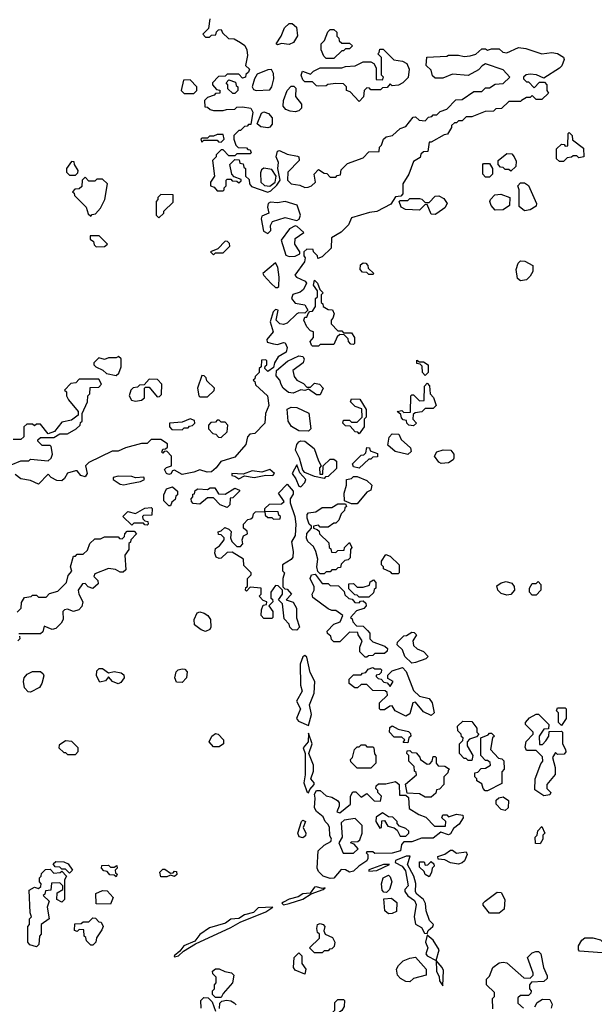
# Model space of a CAD drawing. Extents: x 2769579 to 2883812, y 684207 to 828660.
# Tile 490 of 505: x 2842799 to 2845754, y 809265 to 814330. Entities that reach past the tile are written whole.
import ezdxf

# ---------------------------------------------------------------- set-up
doc = ezdxf.new("R2010")
doc.units = 0

msp = doc.modelspace()

# ---------------------------------------------------------------- linework, layer by layer
at = {"layer": '0CON02XD'}
for points in [[(2843777.5, 814335), (2843770, 814285), (2843740, 814255), (2843755, 814240), (2843775, 814240), (2843785, 814250), (2843808.3, 814251.7), (2843811.7, 814268.3), (2843821.7, 814278.3), (2843835, 814280), (2843841.7, 814261.7), (2843872.5, 814232.5), (2843901.7, 814231.7), (2843935, 814212.5), (2843956.4, 814196.4), (2843967.5, 814175), (2843970, 814145), (2843960, 814095), (2843980, 814075), (2843975, 814060), (2843961.7, 814048.3), (2843960, 814035), (2843945, 814030), (2843925, 814050), (2843865, 814050), (2843855, 814040), (2843821.7, 814038.3), (2843790, 814005), (2843790, 813995), (2843811.7, 813971.7), (2843828.3, 813968.3), (2843828.3, 813951.7), (2843805, 813950), (2843798.3, 813941.7), (2843765, 813930), (2843750, 813915), (2843751.7, 813881.7), (2843765, 813880), (2843778.3, 813868.3), (2843795, 813862.5), (2843845, 813862.5), (2843861.7, 813868.3), (2843905, 813870), (2843915, 813880), (2843945, 813882.5), (2843987.5, 813875), (2843997.5, 813855), (2843988.3, 813791.7), (2843975, 813790), (2843968.3, 813781.7), (2843955, 813780), (2843935, 813760), (2843925, 813760), (2843900, 813735), (2843900, 813715), (2843910, 813685), (2843921.7, 813671.7), (2843965, 813670), (2843971.7, 813661.7), (2843985, 813660), (2843990, 813645), (2843985, 813640), (2843915, 813640), (2843905, 813630), (2843875, 813630), (2843845, 813660), (2843835, 813660), (2843810, 813635), (2843810, 813625), (2843790, 813605), (2843800, 813525), (2843780, 813495), (2843780, 813475), (2843798.3, 813468.3), (2843815, 813450), (2843845, 813450), (2843850, 813455), (2843850, 813465), (2843860, 813475), (2843860, 813505), (2843865, 813510), (2843885, 813510), (2843891.7, 813501.7), (2843915, 813500), (2843925, 813490), (2843938.3, 813501.7), (2843938.3, 813508.3), (2843901.7, 813521.7), (2843890, 813535), (2843880, 813585), (2843905, 813610), (2843928.3, 813608.3), (2843931.7, 813591.7), (2843948.3, 813588.3), (2843951.7, 813571.7), (2843960, 813565), (2843960, 813525), (2843978.3, 813508.3), (2843980, 813485), (2843991.7, 813471.7), (2844075, 813443.3), (2844090.3, 813449.7), (2844121.9, 813478.1), (2844137.8, 813505), (2844125.8, 813564.2), (2844130, 813595), (2844118.6, 813625), (2844125, 813653.8), (2844135, 813657.1), (2844175, 813638.6), (2844227.7, 813627.7), (2844233.8, 813623.8), (2844236.2, 813605), (2844178.6, 813545), (2844176.9, 813505), (2844195, 813485.7), (2844239.2, 813479.2), (2844265, 813467.5), (2844281.7, 813468.3), (2844300, 813475), (2844320, 813495), (2844312.5, 813535), (2844335, 813560), (2844365, 813540), (2844378.3, 813538.3), (2844395, 813520), (2844425, 813520), (2844431.7, 813528.3), (2844448.3, 813531.7), (2844451.7, 813558.3), (2844485, 813590), (2844565, 813620), (2844595, 813650), (2844648.3, 813651.7), (2844650, 813675), (2844660, 813685), (2844670, 813715), (2844683, 813727), (2844716.4, 813733.6), (2844755, 813770), (2844785, 813780), (2844821.7, 813828.3), (2844835, 813830), (2844853, 813813), (2844885, 813810), (2844901.7, 813828.3), (2844918.3, 813831.7), (2844925, 813840), (2844945, 813840), (2844961.7, 813858.3), (2844995, 813870), (2845041.7, 813918.3), (2845075, 813920), (2845135, 813960), (2845175, 813960), (2845195, 813980), (2845215, 813980), (2845245, 813997.5), (2845285, 814002.5), (2845320, 814035), (2845285, 814072.5), (2845195, 814102.5), (2845177, 814093), (2845158.3, 814071.7), (2845105, 814043.3), (2845025, 814050), (2844975, 814030), (2844935, 814030), (2844921.7, 814041.7), (2844915, 814070), (2844890, 814095), (2844893, 814137), (2844995, 814142.5), (2845005, 814147.5), (2845055, 814147.5), (2845085, 814140), (2845115, 814143.3), (2845145, 814152.5), (2845175, 814180), (2845195, 814180), (2845205, 814172.5), (2845225, 814180), (2845265, 814180), (2845283, 814163), (2845305, 814160), (2845365, 814187.5), (2845401.7, 814181.7), (2845484.1, 814154.1), (2845535, 814161.2), (2845565, 814156.7), (2845596.4, 814136.4), (2845600, 814125), (2845587, 814093), (2845575, 814080), (2845495, 814030), (2845456.4, 814046.4), (2845425, 814050), (2845403, 814047), (2845390, 814035), (2845390, 814025), (2845405, 814010), (2845415, 814010), (2845445, 813980), (2845471.7, 814008.3), (2845498.3, 814008.3), (2845510, 813995), (2845510, 813965), (2845518.3, 813951.7), (2845485, 813920), (2845455, 813920), (2845435, 813940), (2845425, 813930), (2845405, 813930), (2845380, 813915), (2845375, 813910), (2845315, 813910), (2845277, 813873), (2845248.3, 813871.7), (2845235, 813860), (2845193, 813857), (2845125, 813830), (2845095, 813830), (2845075, 813810), (2845055, 813810), (2845045, 813800), (2845035, 813800), (2845020, 813785), (2845020, 813775), (2844998.3, 813741.7), (2844981.7, 813738.3), (2844915, 813700), (2844905, 813700), (2844898.3, 813651.7), (2844875, 813650), (2844861.7, 813638.3), (2844858.3, 813621.7), (2844825, 813600), (2844800, 813535), (2844770, 813485), (2844770, 813435), (2844758.3, 813421.7), (2844731.7, 813418.3), (2844708.3, 813381.7), (2844635, 813342.5), (2844598.3, 813338.3), (2844505, 813310), (2844490, 813275), (2844453, 813237), (2844401.7, 813208.3), (2844400, 813155), (2844355, 813110), (2844331.7, 813101.7), (2844330, 813115), (2844310, 813135), (2844308.3, 813148.3), (2844275, 813150), (2844260, 813135), (2844260, 813115), (2844267.5, 813105), (2844263.3, 813085), (2844213.8, 813015), (2844222.5, 813005), (2844267.5, 812985), (2844273.3, 812975), (2844258, 812942), (2844241.2, 812928.8), (2844204.4, 812915.6), (2844196, 812895), (2844215, 812872), (2844265, 812862.5), (2844280, 812835), (2844265, 812820), (2844235, 812822.5), (2844225, 812816.7), (2844175, 812768.8), (2844155, 812762), (2844136, 812766), (2844117.5, 812785), (2844127.5, 812835), (2844115, 812840), (2844103, 812827), (2844087.5, 812775), (2844102.5, 812725), (2844070, 812685), (2844071.7, 812671.7), (2844105, 812663.3)], [(2844125, 814200), (2844117.5, 814205), (2844144, 814245), (2844161.5, 814288.5), (2844185, 814310), (2844200.7, 814310.7), (2844221.7, 814291.7), (2844227, 814247), (2844207.1, 814212.9), (2844185, 814202.5), (2844145, 814206.7), (2844125, 814200)], [(2844415, 814130), (2844375, 814130), (2844363, 814143), (2844350, 814175), (2844350, 814205), (2844367, 814223), (2844383, 814267), (2844395, 814280), (2844415, 814280), (2844430, 814265), (2844430, 814245), (2844440, 814235), (2844441.7, 814221.7), (2844455, 814210), (2844495, 814210), (2844510, 814195), (2844495, 814180), (2844475, 814180), (2844465, 814170), (2844455, 814170), (2844415, 814130)], [(2844545, 813910), (2844498.3, 813958.3), (2844480, 813965), (2844480, 813985), (2844465, 814000), (2844425, 814002.5), (2844383, 813997), (2844375, 813990), (2844335, 813987.5), (2844325, 813990), (2844305, 814010), (2844265, 814010), (2844255, 814020), (2844246.7, 814045), (2844252.5, 814065), (2844295, 814050), (2844310, 814065), (2844345, 814082.5), (2844455, 814082.5), (2844475, 814090), (2844525, 814092.5), (2844565, 814112.5), (2844605, 814112.5), (2844620, 814105), (2844631.7, 814081.7), (2844631.7, 814021.7), (2844665, 814020), (2844670, 814035), (2844660, 814045), (2844660, 814135), (2844640, 814155), (2844648.3, 814161.7), (2844651.7, 814178.3), (2844668.3, 814178.3), (2844723, 814123), (2844767, 814117), (2844790, 814105), (2844802.5, 814075), (2844797, 814033), (2844770, 814005), (2844747, 813993), (2844715, 813990), (2844705, 814000), (2844688.3, 813981.7), (2844665, 813980), (2844655, 813970), (2844605, 813970), (2844598.3, 813978.3), (2844585, 813980), (2844570, 813965), (2844567, 813933), (2844545, 813910)], [(2844015, 813966), (2844085, 813968.8), (2844095.6, 813984.4), (2844105.4, 814025), (2844103.4, 814053.4), (2844093.8, 814073.8), (2844075, 814072.5), (2844020.7, 814049.3), (2844005.8, 814025), (2843994.2, 813985), (2844000.8, 813970.8), (2844015, 813966)], [(2843695, 813950), (2843710, 813965), (2843710, 813985), (2843675, 814020), (2843641.7, 814018.3), (2843630, 813965), (2843645, 813950), (2843695, 813950)], [(2843905, 813950), (2843895, 813950), (2843870, 813975), (2843870, 813995), (2843860, 814005), (2843875, 814020), (2843908.3, 814008.3), (2843911.7, 813991.7), (2843920, 813985), (2843920, 813965), (2843905, 813950)], [(2844215, 813855.8), (2844189.3, 813859.3), (2844168.3, 813868.3), (2844154, 813885), (2844155.8, 813914.2), (2844174.6, 813965.4), (2844195, 813988.6), (2844208.1, 813988.1), (2844218.6, 813978.6), (2844218, 813935), (2844248.8, 813895), (2844248.8, 813875), (2844235, 813861.2), (2844215, 813855.8)], [(2844075, 813773.3), (2844038.3, 813778.3), (2844020, 813795), (2844041.7, 813848.3), (2844053.6, 813856.4), (2844077.9, 813847.9), (2844098.1, 813825), (2844096.8, 813793.2), (2844085, 813776.7), (2844075, 813773.3)], [(2845595, 813600), (2845575, 813600), (2845560, 813615), (2845560, 813665), (2845585, 813690), (2845598.3, 813688.3), (2845605, 813680), (2845618.3, 813681.7), (2845620, 813745), (2845625, 813750), (2845640, 813735), (2845641.7, 813711.7), (2845698.3, 813668.3), (2845700, 813625), (2845675, 813620), (2845665, 813630), (2845645, 813630), (2845637, 813623), (2845615, 813620), (2845595, 813600)], [(2843835, 813700), (2843850, 813715), (2843845, 813740), (2843815, 813740), (2843795, 813730), (2843775, 813730), (2843765, 813720), (2843735, 813720), (2843730, 813715), (2843735, 813700), (2843745, 813710), (2843815, 813710), (2843821.7, 813701.7), (2843835, 813700)], [(2845325, 813550), (2845315, 813560), (2845295, 813560), (2845285, 813570), (2845271.7, 813571.7), (2845260, 813585), (2845260, 813605), (2845305, 813642.5), (2845329.3, 813639.3), (2845342.5, 813625), (2845351.7, 813601.7), (2845350, 813575), (2845325, 813550)], [(2843085, 813530), (2843098.3, 813541.7), (2843100, 813555), (2843080, 813585), (2843078.3, 813598.3), (2843065, 813600), (2843040, 813565), (2843040, 813545), (2843055, 813530), (2843085, 813530)], [(2844085, 813474.4), (2844113.3, 813495), (2844117.3, 813525), (2844095, 813560), (2844054.4, 813565.6), (2844042.6, 813557.4), (2844037.3, 813542.7), (2844038.9, 813495), (2844057.6, 813477.6), (2844085, 813474.4)], [(2845215, 813520), (2845195, 813520), (2845180, 813535), (2845180, 813585), (2845185, 813590), (2845215, 813590), (2845230, 813565), (2845230, 813535), (2845215, 813520)], [(2843165, 813320), (2843171.7, 813328.3), (2843188.3, 813331.7), (2843215, 813360), (2843237.5, 813405), (2843250, 813485), (2843225, 813510), (2843195, 813510), (2843185, 813500), (2843155, 813500), (2843135, 813520), (2843120, 813505), (2843118.3, 813471.7), (2843105, 813460), (2843081.7, 813458.3), (2843070, 813445), (2843078.3, 813438.3), (2843080, 813425), (2843140, 813365), (2843151.7, 813331.7), (2843165, 813320)], [(2845395, 813347.5), (2845368.3, 813368.3), (2845367.5, 813455), (2845360, 813475), (2845375, 813490), (2845395, 813490), (2845416.4, 813476.4), (2845457.5, 813385), (2845455, 813370), (2845425, 813352.5), (2845395, 813347.5)], [(2843515, 813310), (2843540, 813335), (2843540, 813345), (2843588.3, 813391.7), (2843588.3, 813428.3), (2843525, 813430), (2843510, 813415), (2843510, 813405), (2843500, 813395), (2843500, 813325), (2843515, 813310)], [(2844075, 813230), (2844090, 813245), (2844088.3, 813271.7), (2844098.3, 813291.7), (2844165, 813312.9), (2844225, 813297.5), (2844236.4, 813303.6), (2844243.3, 813325), (2844226.4, 813376.4), (2844165, 813395.6), (2844125, 813387.1), (2844089.3, 813390.7), (2844077.5, 813385), (2844073.3, 813365), (2844080, 813335), (2844045, 813320), (2844040, 813305), (2844053, 813243), (2844075, 813230)], [(2844935, 813327.5), (2844915, 813330), (2844895, 813380), (2844881.7, 813378.3), (2844855, 813350), (2844783, 813353), (2844760, 813365), (2844750, 813395), (2844755, 813400), (2844795, 813400), (2844805, 813410), (2844855, 813410), (2844867, 813407), (2844885, 813390), (2844905, 813390), (2844935, 813422.5), (2844955, 813423.3), (2844979.5, 813409.5), (2844996.7, 813385), (2844985, 813362.5), (2844945, 813333.3), (2844935, 813327.5)], [(2845245, 813350), (2845223.3, 813375), (2845216.7, 813395), (2845220, 813405), (2845241.7, 813428.3), (2845273, 813433), (2845320, 813415), (2845317.5, 813375), (2845285, 813352.5), (2845245, 813350)], [(2844185, 813112), (2844215, 813114), (2844240, 813125), (2844240, 813135), (2844213.8, 813175), (2844216.1, 813203.9), (2844260, 813235), (2844226.4, 813266.4), (2844215, 813270), (2844186.2, 813255), (2844143.3, 813195), (2844168.3, 813118.3), (2844185, 813112)], [(2843191.7, 813161.7), (2843235, 813162.5), (2843250, 813175), (2843208.3, 813218.3), (2843161.7, 813218.3), (2843161.7, 813201.7), (2843178.3, 813188.3), (2843181.7, 813171.7), (2843191.7, 813161.7)], [(2843795, 813120), (2843805, 813130), (2843845, 813130), (2843880, 813165), (2843878.3, 813178.3), (2843868.3, 813188.3), (2843855, 813190), (2843818.3, 813151.7), (2843780, 813135), (2843795, 813120)], [(2845375, 812987.5), (2845358.3, 812998.3), (2845352.5, 813045), (2845363, 813077), (2845375, 813090), (2845397, 813087), (2845437.5, 813065), (2845437.5, 813035), (2845425, 813010), (2845405, 812992.5), (2845375, 812987.5)], [(2844125, 812952.5), (2844131.7, 812958.3), (2844133.8, 813005), (2844126.1, 813056.1), (2844115, 813080), (2844050, 813025), (2844053.6, 813013.6), (2844092.3, 812972.3), (2844115, 812952.5), (2844125, 812952.5)], [(2844615, 813020), (2844595, 813020), (2844585, 813030), (2844561.7, 813031.7), (2844550, 813045), (2844551.7, 813068.3), (2844565, 813080), (2844578.3, 813078.3), (2844590, 813065), (2844591.7, 813051.7), (2844620, 813025), (2844615, 813020)], [(2844335, 812650), (2844305, 812650), (2844300, 812655), (2844292.5, 812675), (2844310, 812695), (2844310, 812725), (2844295, 812730), (2844275, 812750), (2844260, 812785), (2844265, 812800), (2844275, 812800), (2844281.7, 812818.3), (2844291.7, 812828.3), (2844305, 812830), (2844320, 812855), (2844320, 812895), (2844330, 812905), (2844330, 812935), (2844310, 812965), (2844315, 812990), (2844330, 812975), (2844341.7, 812941.7), (2844360, 812925), (2844350, 812915), (2844350, 812875), (2844358.3, 812868.3), (2844360, 812855), (2844385, 812840), (2844408.3, 812838.3), (2844417, 812817), (2844410, 812795), (2844400, 812785), (2844400, 812765), (2844435, 812730), (2844455, 812730), (2844465, 812720), (2844505, 812720), (2844520, 812695), (2844520, 812665), (2844515, 812660), (2844501.7, 812661.7), (2844490, 812675), (2844488.3, 812688.3), (2844468.3, 812708.3), (2844445, 812710), (2844431.7, 812698.3), (2844415, 812660), (2844345, 812660), (2844335, 812650)], [(2844105, 812663.3), (2844125, 812660), (2844155, 812670), (2844165, 812667.5), (2844173.9, 812643.9), (2844170, 812620), (2844127.5, 812595), (2844110, 812565), (2844105, 812540), (2844075, 812520), (2844060, 812535), (2844061.7, 812548.3), (2844070, 812555), (2844070, 812575), (2844065, 812580), (2844041.7, 812578.3), (2844040, 812545), (2844030, 812535), (2844030, 812515), (2844010, 812495), (2844008.3, 812481.7), (2844000, 812475), (2844008.3, 812468.3), (2844011.7, 812451.7), (2844072.5, 812395), (2844080, 812345), (2844063.3, 812305), (2844060, 812255), (2844008.3, 812201.7), (2843981.7, 812198.3), (2843970, 812185), (2843962.5, 812145), (2843905, 812080), (2843833, 812057), (2843810, 812025), (2843785, 812003.5), (2843762.7, 812002.7), (2843725, 812014.2), (2843695, 812001.9), (2843635, 811990.6), (2843595, 812013.3), (2843585, 812010), (2843576.8, 811993.2), (2843565, 811990), (2843554, 811995), (2843543.8, 812016.2), (2843553, 812027), (2843580, 812035), (2843580, 812085), (2843555, 812110), (2843541.7, 812108.3), (2843535, 812100), (2843530, 812105), (2843535, 812120), (2843548.3, 812121.7), (2843558.3, 812131.7), (2843558.3, 812148.3), (2843525, 812170), (2843475, 812170), (2843455, 812150), (2843425, 812150), (2843343, 812127), (2843305, 812110), (2843275, 812110), (2843155, 812052.5), (2843137.5, 812035), (2843146, 811995), (2843135, 811979.2), (2843113.8, 811985), (2843095, 812010), (2843085, 812010), (2843045, 811996.7), (2843030, 811970), (2843015, 811958.6), (2842989.3, 811959.3), (2842961.2, 811975), (2842945, 811992.5), (2842895, 811940), (2842855, 811960), (2842805, 811968.6), (2842775, 811990)], [(2843295, 812500), (2843308.3, 812511.7), (2843320, 812545), (2843320, 812585), (2843307, 812597), (2843295, 812590), (2843255, 812590), (2843235, 812582.5), (2843205, 812590), (2843180, 812565), (2843180, 812555), (2843190, 812545), (2843227, 812527), (2843245, 812510), (2843295, 812500)], [(2844345, 812400), (2844325, 812400), (2844285, 812430), (2844265, 812423.3), (2844245, 812426.7), (2844205, 812408.9), (2844182.1, 812412.1), (2844154.4, 812434.4), (2844143, 812453), (2844135.9, 812475.9), (2844118.3, 812498.3), (2844120, 812525), (2844176.4, 812573.6), (2844235, 812600), (2844255, 812596.7), (2844261.2, 812585), (2844256.7, 812565), (2844204.1, 812525.9), (2844210, 812495), (2844225, 812476.2), (2844258.3, 812458.3), (2844275, 812440), (2844295, 812440), (2844315, 812460), (2844340, 812455), (2844360, 812435), (2844345, 812400)], [(2844885, 812500), (2844870, 812515), (2844868.3, 812548.3), (2844858.3, 812558.3), (2844841.7, 812561.7), (2844841.7, 812578.3), (2844855, 812570), (2844875, 812570), (2844900, 812555), (2844900, 812515), (2844885, 812500)], [(2842755, 812040), (2842805, 812060), (2842845, 812060), (2842855, 812070), (2842945, 812060), (2842960, 812075), (2842967.5, 812095), (2842960, 812135), (2842955, 812140), (2842915, 812140), (2842891.7, 812161.7), (2842891.7, 812168.3), (2842905, 812180), (2842975, 812180), (2843005, 812200), (2843045, 812200), (2843090, 812225), (2843110, 812245), (2843111.7, 812258.3), (2843120, 812265), (2843120, 812305), (2843147.5, 812365), (2843150, 812395), (2843160, 812405), (2843161.7, 812438.3), (2843205, 812440), (2843220, 812455), (2843205, 812480), (2843105, 812480), (2843088.3, 812461.7), (2843061.7, 812458.3), (2843030, 812425), (2843040, 812415), (2843040, 812395), (2843050, 812375), (2843100, 812315), (2843100, 812295), (2843065, 812270), (2843015, 812260), (2842978.3, 812211.7), (2842945, 812200), (2842905, 812250), (2842885, 812250), (2842875, 812240), (2842865, 812250), (2842835, 812250), (2842820, 812235), (2842820, 812185), (2842805, 812170), (2842765, 812170)], [(2843395, 812367.5), (2843425, 812372.5), (2843440, 812385), (2843440, 812435), (2843445, 812440), (2843465, 812440), (2843505, 812390), (2843518.3, 812391.7), (2843528.3, 812401.7), (2843530, 812455), (2843508.3, 812478.3), (2843465, 812480), (2843438.3, 812451.7), (2843415, 812450), (2843405, 812440), (2843383, 812437), (2843370, 812425), (2843362.5, 812395), (2843373.6, 812373.6), (2843395, 812367.5)], [(2843765, 812390), (2843798.3, 812421.7), (2843800, 812435), (2843761.7, 812471.7), (2843758.3, 812488.3), (2843748.3, 812498.3), (2843735, 812500), (2843712.5, 812435), (2843720, 812395), (2843725, 812390), (2843765, 812390)], [(2844825, 812240), (2844800, 812245), (2844790, 812255), (2844788.3, 812268.3), (2844771.7, 812271.7), (2844761.7, 812281.7), (2844758.3, 812298.3), (2844740, 812315), (2844765, 812320), (2844775, 812310), (2844808.3, 812311.7), (2844810, 812395), (2844815, 812400), (2844825, 812400), (2844855, 812370), (2844878.3, 812371.7), (2844880, 812445), (2844895, 812460), (2844907, 812447), (2844910, 812405), (2844927, 812387), (2844940, 812345), (2844925, 812330), (2844885, 812330), (2844867, 812313), (2844832.5, 812307.5), (2844821.7, 812298.3), (2844820, 812275), (2844840, 812255), (2844825, 812240)], [(2844545, 812200), (2844538.3, 812208.3), (2844525, 812210), (2844498.3, 812238.3), (2844475, 812240), (2844460, 812255), (2844465, 812270), (2844495, 812270), (2844505, 812260), (2844535, 812260), (2844560, 812285), (2844558.3, 812328.3), (2844525, 812340), (2844500, 812365), (2844505, 812380), (2844548.3, 812378.3), (2844580, 812325), (2844580, 812285), (2844570, 812275), (2844570, 812235), (2844545, 812200)], [(2844285, 812213.8), (2844235, 812215.6), (2844196.8, 812236.8), (2844180, 812265), (2844174, 812326), (2844195, 812336.9), (2844224.4, 812334.4), (2844286.7, 812306.7), (2844296.7, 812225), (2844285, 812213.8)], [(2843635, 812220), (2843645, 812230), (2843665, 812230), (2843671.7, 812238.3), (2843688.3, 812241.7), (2843700, 812255), (2843698.3, 812268.3), (2843675, 812277.5), (2843635, 812260), (2843570, 812255), (2843570, 812235), (2843581.7, 812221.7), (2843635, 812220)], [(2843835, 812180), (2843865, 812210), (2843870, 812245), (2843855, 812260), (2843835, 812260), (2843825, 812270), (2843815, 812270), (2843805, 812260), (2843781.7, 812258.3), (2843770, 812245), (2843770, 812225), (2843791.7, 812201.7), (2843808.3, 812198.3), (2843821.7, 812181.7), (2843835, 812180)], [(2844795, 812093.3), (2844729.3, 812109.3), (2844691.7, 812141.7), (2844698.3, 812181.7), (2844715, 812200), (2844748.3, 812198.3), (2844760.7, 812170.7), (2844808.3, 812128.3), (2844811.7, 812108.3), (2844795, 812093.3)], [(2844365, 811970), (2844315, 811980), (2844265, 812000.6), (2844255, 812012), (2844237.8, 812075), (2844217.1, 812115), (2844224, 812145), (2844235, 812158.8), (2844245, 812164), (2844265, 812162), (2844313.6, 812123.6), (2844335, 812060), (2844350, 812035), (2844340, 812025), (2844341.7, 811991.7), (2844358.3, 811991.7), (2844360, 812035), (2844395, 812070), (2844415, 812070), (2844428.3, 812058.3), (2844428.3, 812021.7), (2844385, 811980), (2844371.7, 811978.3), (2844365, 811970)], [(2844545, 812022.5), (2844515, 812030), (2844510, 812045), (2844555, 812090), (2844568.3, 812091.7), (2844578.3, 812101.7), (2844585, 812130), (2844598.3, 812128.3), (2844601.7, 812111.7), (2844638.3, 812098.3), (2844638.3, 812081.7), (2844615, 812080), (2844605, 812070), (2844595, 812070), (2844545, 812022.5)], [(2844966.4, 812046.4), (2844954.1, 812054.1), (2844932.5, 812085), (2844943.6, 812106.4), (2844977, 812117), (2845016.4, 812116.4), (2845032.5, 812095), (2845032.5, 812075), (2845027.5, 812065), (2845005, 812051.2), (2844966.4, 812046.4)], [(2844245, 811927.5), (2844265, 811950), (2844270, 811965), (2844239.5, 811999.5), (2844225, 812040), (2844200, 811995), (2844218.9, 811968.9), (2844235, 811930), (2844245, 811927.5)], [(2843335, 811936.7), (2843365, 811943.8), (2843420, 811955), (2843440, 811965), (2843437, 811977), (2843395, 811972.5), (2843375, 811980), (2843305, 811981.2), (2843280, 811975), (2843280, 811965), (2843315, 811940), (2843335, 811936.7)], [(2843925, 811968.8), (2843955, 811983.8), (2844005, 811974.2), (2844065, 811987.5), (2844100, 811985), (2844110, 811995), (2844085, 812016.7), (2844045, 812002.5), (2843995, 812008.8), (2843947.5, 811992.5), (2843890, 811995), (2843890, 811985), (2843905, 811982.5), (2843925, 811968.8)], [(2844535, 811840), (2844505, 811840), (2844470, 811855), (2844467.5, 811895), (2844480, 811935), (2844480, 811965), (2844505, 811970), (2844515, 811980), (2844535, 811980), (2844585, 811960), (2844610, 811935), (2844605, 811910), (2844585, 811900), (2844535, 811840)], [(2843575, 811830), (2843565, 811830), (2843540, 811855), (2843540, 811885), (2843553.6, 811916.4), (2843585, 811927.5), (2843610, 811905), (2843610, 811885), (2843601.7, 811878.3), (2843598.3, 811861.7), (2843581.7, 811848.3), (2843575, 811830)], [(2843865, 811820), (2843830, 811835), (2843795, 811870), (2843765, 811870), (2843725, 811837.5), (2843691.7, 811841.7), (2843681.7, 811851.7), (2843680, 811865), (2843690, 811875), (2843690, 811890), (2843698.3, 811891.7), (2843701.7, 811908.3), (2843715, 811917.5), (2843765, 811912.5), (2843778.3, 811921.7), (2843801.7, 811921.7), (2843821.7, 811891.7), (2843855, 811890), (2843905, 811920), (2843930, 811910), (2843930, 811905), (2843895, 811870), (2843881.7, 811868.3), (2843880, 811835), (2843865, 811820)], [(2844225, 811190), (2844201.2, 811191.2), (2844187.5, 811205), (2844185, 811220), (2844158.3, 811248.3), (2844150, 811325), (2844130, 811345), (2844150, 811375), (2844150, 811395), (2844128.3, 811418.3), (2844115, 811420), (2844090, 811385), (2844090, 811355), (2844098.3, 811348.3), (2844100, 811335), (2844080, 811315), (2844100, 811285), (2844100, 811255), (2844095, 811250), (2844055, 811250), (2844040, 811265), (2844042.5, 811295), (2844051.7, 811318.3), (2844068.3, 811321.7), (2844070, 811335), (2844051.7, 811341.7), (2844030, 811365), (2844040, 811375), (2844040, 811405), (2843985, 811410), (2843965, 811390), (2843960, 811395), (2843961.7, 811408.3), (2843970, 811415), (2843970, 811455), (2843990, 811475), (2843990, 811485), (2843951.7, 811521.7), (2843950, 811555), (2843891.7, 811591.7), (2843865, 811590), (2843835, 811560), (2843825, 811557.5), (2843810, 811565), (2843802.5, 811585), (2843805, 811610), (2843826.4, 811623.6), (2843850, 811655), (2843850, 811665), (2843835, 811680), (2843821.7, 811681.7), (2843820, 811695), (2843835, 811700), (2843853, 811717), (2843875, 811710), (2843887, 811697), (2843882.5, 811665), (2843890, 811645), (2843915, 811620), (2843935, 811620), (2843947, 811633), (2843942.5, 811655), (2843950, 811675), (2843970, 811685), (2843968.3, 811698.3), (2843950, 811715), (2843950, 811735), (2843971.7, 811758.3), (2843988.3, 811761.7), (2843998.3, 811771.7), (2844001.7, 811788.3), (2844011.7, 811798.3), (2844060, 811800), (2844061.7, 811781.7), (2844075, 811770), (2844095, 811770), (2844105, 811760), (2844138.3, 811761.7), (2844140, 811775), (2844131.7, 811781.7), (2844128.3, 811798.3), (2844060, 811800), (2844060, 811815), (2844083, 811837), (2844145, 811840), (2844158.3, 811851.7), (2844130, 811895), (2844175, 811940), (2844206, 811905), (2844205, 811890), (2844190, 811865), (2844190, 811845), (2844213.8, 811775), (2844218.8, 811735), (2844216.1, 811676.1), (2844196.4, 811643.6), (2844206, 811595), (2844203.3, 811565), (2844195, 811553.3), (2844150, 811525), (2844150, 811495), (2844160, 811485), (2844152.5, 811455), (2844151.7, 811411.7), (2844161.7, 811401.7), (2844175, 811400), (2844196.7, 811375), (2844170, 811345), (2844205, 811333.3), (2844222.7, 811302.7), (2844222.5, 811252.5), (2844237.5, 811205), (2844225, 811190)], [(2843455, 811730), (2843441.7, 811731.7), (2843435, 811740), (2843385, 811740), (2843375, 811730), (2843330, 811775), (2843355, 811800), (2843395, 811790), (2843443, 811817), (2843475, 811820), (2843480, 811815), (2843478.3, 811781.7), (2843435, 811780), (2843430, 811775), (2843431.7, 811761.7), (2843441.7, 811751.7), (2843458.3, 811748.3), (2843460, 811735), (2843455, 811730)], [(2844365, 811480), (2844345, 811480), (2844331.7, 811491.7), (2844327.5, 811515), (2844332.5, 811555), (2844322.5, 811595), (2844309.3, 811619.3), (2844281.2, 811645), (2844273.2, 811663.2), (2844275, 811687.5), (2844300, 811715), (2844300, 811725), (2844287.5, 811735), (2844276.7, 811765), (2844277.5, 811785), (2844285, 811792.5), (2844321.7, 811798.3), (2844355, 811820), (2844405, 811820), (2844435, 811840), (2844475, 811840), (2844480, 811825), (2844471.7, 811818.3), (2844470, 811805), (2844451.7, 811788.3), (2844440, 811755), (2844425, 811740), (2844415, 811740), (2844385, 811720), (2844345, 811720), (2844335, 811730), (2844310, 811725), (2844310, 811715), (2844328.3, 811708.3), (2844338.3, 811698.3), (2844340, 811685), (2844388.3, 811638.3), (2844390, 811615), (2844398.3, 811608.3), (2844401.7, 811591.7), (2844425, 811590), (2844435, 811600), (2844468.3, 811601.7), (2844470, 811615), (2844495, 811640), (2844507.5, 811615), (2844500, 811605), (2844498.3, 811561.7), (2844488.3, 811551.7), (2844471.7, 811548.3), (2844451.7, 811528.3), (2844448.3, 811511.7), (2844435, 811510), (2844425, 811500), (2844405, 811500), (2844395, 811490), (2844375, 811490), (2844365, 811480)], [(2842785, 811282.5), (2842807, 811303), (2842808.3, 811331.7), (2842823, 811357), (2842857, 811363), (2842865, 811370), (2842885, 811370), (2842895, 811360), (2842935, 811360), (2842951.7, 811378.3), (2842995, 811390), (2843040, 811435), (2843048.3, 811471.7), (2843067, 811493), (2843060, 811515), (2843075, 811570), (2843085, 811570), (2843095, 811580), (2843125, 811580), (2843148.3, 811601.7), (2843160, 811635), (2843185, 811660), (2843215, 811660), (2843235, 811670), (2843305, 811670), (2843311.7, 811661.7), (2843325, 811660), (2843338.3, 811671.7), (2843340, 811685), (2843351.7, 811698.3), (2843388.3, 811698.3), (2843400, 811685), (2843370, 811655), (2843368.3, 811641.7), (2843360, 811635), (2843360, 811605), (2843340, 811575), (2843345, 811500), (2843331.7, 811488.3), (2843315, 811487.5), (2843291.7, 811501.7), (2843255, 811507.5), (2843185, 811480), (2843180, 811465), (2843200, 811445), (2843201.7, 811428.3), (2843175, 811403.3), (2843151.7, 811411.7), (2843135, 811430), (2843121.7, 811428.3), (2843100, 811395), (2843102.5, 811375), (2843123.3, 811335), (2843118.3, 811311.7), (2843102.5, 811295), (2843075, 811286.2), (2843045, 811297.5), (2843030, 811295), (2843020, 811285), (2843022.5, 811245), (2843012.5, 811225), (2842985, 811197.5), (2842965, 811192.5), (2842925, 811210), (2842918.3, 811181.7), (2842905, 811170), (2842795, 811170)], [(2844745, 811480), (2844715, 811480), (2844708.3, 811488.3), (2844670, 811505), (2844670, 811515), (2844660, 811525), (2844660, 811545), (2844681.7, 811578.3), (2844705, 811570), (2844750, 811525), (2844750, 811485), (2844745, 811480)], [(2844585, 811050), (2844575, 811050), (2844548.3, 811078.3), (2844548.3, 811101.7), (2844560, 811135), (2844540, 811165), (2844538.3, 811178.3), (2844495, 811180), (2844445, 811130), (2844415, 811130), (2844401.7, 811141.7), (2844398.3, 811158.3), (2844381.7, 811171.7), (2844380, 811185), (2844415, 811220), (2844446.7, 811233.3), (2844460, 811265), (2844425, 811290), (2844405, 811290), (2844385, 811300), (2844307, 811357), (2844302.5, 811375), (2844312.5, 811395), (2844313, 811413), (2844293.3, 811455), (2844300, 811475), (2844318.3, 811478.3), (2844355, 811430), (2844385, 811430), (2844395, 811420), (2844438.3, 811418.3), (2844468.3, 811388.3), (2844471.7, 811371.7), (2844491.7, 811351.7), (2844508.3, 811348.3), (2844521.7, 811331.7), (2844545, 811330), (2844551.7, 811338.3), (2844565, 811340), (2844578.3, 811328.3), (2844580, 811315), (2844568.3, 811301.7), (2844531.7, 811288.3), (2844500, 811255), (2844508.3, 811248.3), (2844511.7, 811231.7), (2844531.7, 811211.7), (2844565, 811210), (2844588.3, 811188.3), (2844600, 811175), (2844600, 811145), (2844615, 811130), (2844677, 811107), (2844690, 811095), (2844688.3, 811081.7), (2844675, 811070), (2844625, 811070), (2844615, 811060), (2844593, 811057), (2844585, 811050)], [(2844595, 811360), (2844545, 811360), (2844535, 811370), (2844521.7, 811371.7), (2844491.7, 811401.7), (2844491.7, 811428.3), (2844515, 811430), (2844535, 811410), (2844565, 811410), (2844598.3, 811421.7), (2844601.7, 811438.3), (2844618.3, 811448.3), (2844630, 811435), (2844630, 811405), (2844621.7, 811398.3), (2844618.3, 811381.7), (2844595, 811360)], [(2845305, 811370), (2845275, 811377.5), (2845257.5, 811395), (2845253, 811417), (2845275, 811432.5), (2845300.7, 811439.3), (2845330.7, 811430.7), (2845342.5, 811415), (2845343.3, 811395), (2845325, 811373.3), (2845305, 811370)], [(2845455, 811370), (2845435, 811370), (2845420, 811385), (2845420, 811405), (2845435, 811430), (2845455, 811430), (2845465, 811440), (2845480, 811425), (2845480, 811395), (2845455, 811370)], [(2843755, 811182.5), (2843731.7, 811191.7), (2843697.5, 811217.5), (2843696.7, 811245), (2843711.2, 811278.8), (2843725, 811283.3), (2843747.7, 811277.7), (2843765.9, 811265.9), (2843780, 811245), (2843782.5, 811205), (2843776.4, 811193.6), (2843755, 811182.5)], [(2844815, 811020), (2844780, 811055), (2844768.3, 811088.3), (2844740, 811115), (2844741.7, 811128.3), (2844775, 811160), (2844788.3, 811161.7), (2844815, 811180), (2844828.3, 811178.3), (2844840, 811165), (2844820, 811135), (2844825, 811110), (2844843, 811093), (2844875, 811080), (2844900, 811055), (2844888.3, 811041.7), (2844835, 811022.5), (2844815, 811020)], [(2842798.3, 811158.3), (2842800, 811145), (2842790, 811135)], [(2844285, 810700), (2844298.8, 810755), (2844290, 810805), (2844312.5, 810865), (2844316.7, 810925), (2844292.3, 810972.3), (2844275, 811050), (2844265, 811060), (2844255, 811052.5), (2844242, 811015), (2844243.6, 810906.4), (2844251.2, 810875), (2844223.3, 810825), (2844243.3, 810785), (2844223.3, 810735), (2844232, 810722), (2844285, 810700)], [(2842855, 810870), (2842841.7, 810871.7), (2842823, 810893), (2842817.5, 810925), (2842822.5, 810945), (2842837, 810963), (2842865, 810977.5), (2842905, 810977.5), (2842920, 810965), (2842922.5, 810955), (2842912.5, 810915), (2842900, 810895), (2842855, 810870)], [(2843305, 810913.3), (2843276.4, 810926.4), (2843255, 810950), (2843240.7, 810929.3), (2843211.7, 810921.7), (2843193.3, 810955), (2843195, 810980), (2843208.3, 810991.7), (2843225, 810992.5), (2843255, 810970), (2843285, 810976.7), (2843320.7, 810970.7), (2843335, 810960), (2843336.7, 810945), (2843319.3, 810920.7), (2843305, 810913.3)], [(2843635, 810920), (2843605, 810922.5), (2843596.7, 810945), (2843604.2, 810975.8), (2843614.2, 810985.8), (2843635, 810991.2), (2843648.8, 810988.8), (2843660, 810975), (2843655.9, 810944.1), (2843635, 810920)], [(2844785, 810747.5), (2844730, 810775), (2844715, 810800), (2844701.7, 810798.3), (2844675, 810780), (2844655, 810780), (2844650, 810785), (2844650, 810815), (2844690, 810855), (2844688.3, 810868.3), (2844678.3, 810878.3), (2844615, 810880), (2844585, 810910), (2844555, 810910), (2844537, 810893), (2844523, 810893), (2844492.5, 810915), (2844493, 810937), (2844515, 810960), (2844555, 810960), (2844561.7, 810968.3), (2844578.3, 810971.7), (2844591.7, 810988.3), (2844615, 810997.5), (2844625, 810990), (2844655, 810990), (2844660, 810985), (2844658.3, 810971.7), (2844648.3, 810961.7), (2844631.7, 810958.3), (2844631.7, 810951.7), (2844641.7, 810941.7), (2844658.3, 810938.3), (2844671.7, 810921.7), (2844688.3, 810918.3), (2844705, 810900), (2844720, 810925), (2844691.7, 810941.7), (2844691.7, 810958.3), (2844715, 810980), (2844767, 810997), (2844787, 810977), (2844825, 810880), (2844855, 810850), (2844905, 810837.5), (2844920, 810815), (2844930, 810765), (2844915, 810750), (2844875, 810770), (2844835, 810820), (2844820, 810815), (2844805, 810760), (2844785, 810747.5)], [(2845495, 810337.5), (2845448.3, 810368.3), (2845450, 810425), (2845478.3, 810501.7), (2845490, 810515), (2845488.3, 810538.3), (2845455, 810570), (2845405, 810570), (2845398.3, 810588.3), (2845403, 810617), (2845440, 810655), (2845440, 810665), (2845400, 810705), (2845400, 810715), (2845420.7, 810739.3), (2845455, 810757.5), (2845467.5, 810757.5), (2845520, 810705), (2845518.3, 810681.7), (2845495, 810680), (2845470, 810645), (2845471.7, 810601.7), (2845488.3, 810601.7), (2845505, 810620), (2845520, 810645), (2845521.7, 810668.3), (2845585, 810670), (2845590, 810665), (2845590, 810605), (2845606.4, 810576.4), (2845607, 810563), (2845598.3, 810551.7), (2845565, 810550), (2845555, 810560), (2845540, 810535), (2845553, 810483), (2845553, 810447), (2845510, 810395), (2845510, 810375), (2845530, 810355), (2845525, 810342.5), (2845495, 810337.5)], [(2845585, 810700), (2845570, 810715), (2845570, 810765), (2845560, 810775), (2845565, 810790), (2845605, 810790), (2845610, 810785), (2845610, 810735), (2845585, 810700)], [(2845125, 810520), (2845105, 810520), (2845095, 810530), (2845085, 810530), (2845060, 810555), (2845060, 810605), (2845078.3, 810621.7), (2845080, 810635), (2845071.7, 810641.7), (2845070, 810655), (2845051.7, 810671.7), (2845050, 810695), (2845078.3, 810721.7), (2845125, 810720), (2845150, 810685), (2845150, 810665), (2845160, 810655), (2845148.3, 810641.7), (2845111.7, 810628.3), (2845100, 810615), (2845100, 810595), (2845130, 810545), (2845125, 810520)], [(2843825, 810590), (2843795, 810590), (2843773.3, 810615), (2843787.5, 810645), (2843805, 810657.5), (2843820, 810655), (2843847.5, 810625), (2843847.5, 810605), (2843825, 810590)], [(2844285, 810352.5), (2844290.8, 810369.2), (2844312.5, 810395), (2844312.5, 810405), (2844296.7, 810425), (2844310, 810465), (2844310, 810495), (2844286.7, 810555), (2844302.5, 810605), (2844285, 810660), (2844282.5, 810615), (2844257.5, 810585), (2844267.5, 810555), (2844266.2, 810445), (2844260, 810405), (2844275, 810360), (2844285, 810352.5)], [(2844795, 810610), (2844771.7, 810611.7), (2844780, 810625), (2844765, 810640), (2844725, 810640), (2844700, 810665), (2844701.7, 810688.3), (2844715, 810697.5), (2844745, 810680), (2844798.3, 810668.3), (2844808.3, 810658.3), (2844810, 810645), (2844800, 810635), (2844795, 810610)], [(2845205, 810362.5), (2845193.6, 810363.6), (2845182.5, 810375), (2845175, 810400), (2845150, 810415), (2845150, 810425), (2845140, 810435), (2845140, 810455), (2845155, 810460), (2845171.7, 810478.3), (2845195, 810480), (2845220, 810495), (2845218.3, 810508.3), (2845205, 810520), (2845195, 810520), (2845170, 810545), (2845170, 810635), (2845208.3, 810651.7), (2845215, 810660), (2845225, 810660), (2845240, 810645), (2845230, 810635), (2845220, 810575), (2845261.7, 810531.7), (2845278.3, 810528.3), (2845288.3, 810518.3), (2845290, 810475), (2845278.3, 810461.7), (2845278.3, 810401.7), (2845205, 810362.5)], [(2843085, 810550), (2843100, 810565), (2843100, 810585), (2843067, 810617), (2843035, 810620), (2843001.7, 810598.3), (2843000, 810585), (2843025, 810560), (2843035, 810560), (2843045, 810550), (2843085, 810550)], [(2844605, 810480), (2844535, 810480), (2844501.7, 810511.7), (2844500, 810525), (2844510, 810535), (2844520, 810575), (2844535, 810590), (2844545, 810590), (2844555, 810600), (2844575, 810600), (2844585, 810590), (2844615, 810590), (2844620, 810585), (2844623, 810553), (2844630, 810545), (2844630, 810505), (2844605, 810480)], [(2844915, 810330), (2844885, 810330), (2844855, 810347.5), (2844791.7, 810351.7), (2844783, 810397), (2844840, 810445), (2844838.3, 810458.3), (2844830, 810465), (2844828.3, 810488.3), (2844800, 810515), (2844800, 810545), (2844790, 810555), (2844791.7, 810568.3), (2844805, 810570), (2844815, 810560), (2844838.3, 810558.3), (2844857, 810537), (2844860, 810525), (2844895, 810500), (2844908.3, 810501.7), (2844920, 810515), (2844925, 810540), (2844935, 810540), (2844940, 810535), (2844940, 810505), (2844951.7, 810491.7), (2844985, 810490), (2845010, 810475), (2845001.7, 810468.3), (2845000, 810455), (2844980, 810435), (2844980, 810395), (2844958.3, 810371.7), (2844941.7, 810368.3), (2844938.3, 810351.7), (2844915, 810330)], [(2844395, 809912), (2844360, 809925), (2844335, 809947.5), (2844329.2, 809965), (2844334.3, 810055), (2844365, 810083.8), (2844398.3, 810101.7), (2844402.5, 810115), (2844393.6, 810133.6), (2844392.5, 810175), (2844385, 810190), (2844370, 810205), (2844359.3, 810229.3), (2844325, 810256.2), (2844315.8, 810275), (2844319.2, 810325), (2844314.5, 810345.5), (2844324.6, 810365.4), (2844345, 810364), (2844375, 810337.5), (2844405, 810330), (2844433, 810313), (2844441.7, 810301.7), (2844442.5, 810285), (2844430, 810255), (2844445, 810250), (2844500, 810295), (2844500, 810335), (2844511.7, 810358.3), (2844528.3, 810358.3), (2844555, 810330), (2844585, 810350), (2844621.7, 810311.7), (2844655, 810310), (2844660, 810335), (2844640, 810355), (2844640, 810365), (2844630, 810375), (2844631.7, 810388.3), (2844645, 810400), (2844681.7, 810398.3), (2844731.7, 810411.7), (2844750, 810395), (2844751.7, 810341.7), (2844785, 810340), (2844798.3, 810328.3), (2844801.7, 810271.7), (2844851.7, 810241.7), (2844888.3, 810228.3), (2844931.7, 810181.7), (2844988.3, 810181.7), (2844990, 810205), (2844970, 810225), (2844975, 810240), (2844995, 810240), (2845005, 810230), (2845045, 810242.5), (2845078.3, 810238.3), (2845080, 810225), (2845058.3, 810191.7), (2845030.7, 810169.3), (2845015, 810142.5), (2845005, 810136.7), (2844965, 810150), (2844925, 810118.8), (2844865, 810120), (2844815, 810101.2), (2844775, 810100), (2844763, 810087), (2844757.5, 810055), (2844715, 810043.3), (2844625, 810040), (2844615, 810050), (2844585, 810050), (2844580, 810045), (2844590, 810035), (2844590, 810015), (2844585, 810002.5), (2844543.6, 809976.4), (2844515, 809949.2), (2844495, 809944), (2844475, 809956.7), (2844451.7, 809958.3), (2844415, 809914.2), (2844395, 809912)], [(2845295, 810261.2), (2845275, 810266.7), (2845250, 810295), (2845250, 810315), (2845263, 810327), (2845285, 810332.5), (2845313.3, 810313.3), (2845311.2, 810275), (2845295, 810261.2)], [(2844785, 810130), (2844800, 810145), (2844800, 810155), (2844785, 810170), (2844751.7, 810181.7), (2844740, 810195), (2844740, 810205), (2844718.3, 810228.3), (2844695, 810230), (2844665, 810250), (2844631.7, 810228.3), (2844630, 810205), (2844651.7, 810171.7), (2844660, 810175), (2844661.7, 810208.3), (2844675, 810210), (2844691.7, 810181.7), (2844725, 810172.5), (2844740, 810160), (2844755, 810130), (2844785, 810130)], [(2844255, 810122), (2844236.2, 810126.2), (2844228.8, 810145), (2844247.5, 810205), (2844255, 810212.5), (2844268, 810205), (2844256.2, 810175), (2844270, 810145), (2844268.2, 810131.8), (2844255, 810122)], [(2844461.7, 810041.7), (2844515, 810042.5), (2844540, 810065), (2844518.3, 810088.3), (2844500, 810095), (2844505, 810100), (2844538.3, 810101.7), (2844548.3, 810111.7), (2844560, 810145), (2844560, 810185), (2844525, 810220), (2844468.3, 810211.7), (2844451.7, 810198.3), (2844457.5, 810125), (2844440, 810095), (2844461.7, 810041.7)], [(2845475, 810090), (2845451.7, 810091.7), (2845450, 810125), (2845460, 810135), (2845463, 810157), (2845485, 810180), (2845500, 810145), (2845490, 810135), (2845490, 810115), (2845475, 810090)], [(2845055, 809986.7), (2845015, 809992.5), (2844985, 810007.5), (2844951.7, 810011.7), (2844950, 810025), (2844985, 810037.5), (2845015, 810057.5), (2845025, 810057.5), (2845045, 810043.3), (2845095, 810050), (2845100, 810035), (2845087, 810003), (2845075, 809992.5), (2845055, 809986.7)], [(2843055, 809940), (2843035, 809960), (2843015, 809960), (2843005, 809970), (2842981.7, 809971.7), (2842971.7, 809988.3), (2842985, 810000), (2843025, 809997.5), (2843048.3, 809988.3), (2843070, 809955), (2843055, 809940)], [(2844895, 809630), (2844900, 809645), (2844923.3, 809665), (2844926.7, 809675), (2844906.1, 809696.1), (2844888.8, 809745), (2844886.4, 809783.6), (2844876, 809805), (2844841.4, 809831.4), (2844834.1, 809844.1), (2844835.8, 809885.8), (2844826.2, 809925), (2844793.3, 809985), (2844807.5, 810027.5), (2844786.4, 810026.4), (2844732.5, 810005), (2844730, 809995), (2844766, 809976), (2844782.3, 809952.3), (2844796.2, 809875), (2844778.8, 809855), (2844778.8, 809845), (2844795, 809822.5), (2844828.6, 809798.6), (2844838.6, 809778.6), (2844828, 809715), (2844835, 809677.5), (2844865, 809660), (2844880.7, 809630.7), (2844895, 809630)], [(2844905, 809920), (2844883.6, 809933.6), (2844878.3, 809948.3), (2844855, 809970), (2844855, 809997.5), (2844878.3, 809998.3), (2844885, 809980), (2844898.3, 809981.7), (2844915, 810000), (2844928.3, 809988.3), (2844930, 809975), (2844920, 809965), (2844917, 809943), (2844905, 809920)], [(2842885, 809560), (2842851.7, 809571.7), (2842840, 809585), (2842840, 809665), (2842850, 809675), (2842850, 809705), (2842860, 809715), (2842852.5, 809735), (2842848.3, 809851.7), (2842875, 809867.5), (2842895, 809860), (2842908.3, 809871.7), (2842910, 809885), (2842900, 809895), (2842900, 809915), (2842910, 809925), (2842911.7, 809938.3), (2842931.7, 809958.3), (2842955, 809960), (2842975, 809940), (2843007.5, 809942.5), (2843015, 809950), (2843040, 809925), (2843030, 809905), (2843030, 809805), (2843015, 809790), (2842990, 809805), (2842991.7, 809838.3), (2843020, 809855), (2843020, 809875), (2843005, 809890), (2842961.7, 809888.3), (2842958.3, 809851.7), (2842931.7, 809848.3), (2842928.3, 809831.7), (2842920, 809825), (2842950, 809795), (2842940, 809765), (2842950, 809705), (2842910, 809675), (2842910, 809625), (2842900, 809615), (2842897, 809573), (2842885, 809560)], [(2843295, 809920), (2843285, 809930), (2843261.7, 809931.7), (2843248.3, 809948.3), (2843231.7, 809951.7), (2843220, 809965), (2843221.7, 809978.3), (2843255, 809980), (2843265, 809970), (2843285, 809970), (2843298.3, 809978.3), (2843300, 809965), (2843290, 809955), (2843291.7, 809941.7), (2843300, 809935), (2843295, 809920)], [(2843555, 809920), (2843525, 809920), (2843520, 809945), (2843535, 809960), (2843545, 809960), (2843575, 809940), (2843588.3, 809941.7), (2843595, 809950), (2843605, 809947.5), (2843607, 809933), (2843595, 809922.5), (2843575, 809930), (2843555, 809920)], [(2844595, 809950), (2844635, 809953.8), (2844700, 809985), (2844670, 809985), (2844595, 809956.7), (2844595, 809950)], [(2844685, 809840), (2844671.7, 809841.7), (2844663, 809853), (2844660, 809885), (2844667.5, 809915), (2844695, 809930), (2844705, 809920), (2844712.5, 809895), (2844700, 809855), (2844685, 809840)], [(2843265, 809780), (2843191.7, 809781.7), (2843190, 809835), (2843225, 809850), (2843248.3, 809848.3), (2843280, 809815), (2843265, 809780)], [(2844155, 809777.5), (2844185, 809783.3), (2844255, 809806.7), (2844297.5, 809832.5), (2844360, 809855), (2844370, 809865), (2844355, 809860), (2844325, 809870), (2844315, 809867.5), (2844293, 809837), (2844255, 809833.3), (2844231.7, 809818.3), (2844185, 809806.7), (2844155, 809790), (2844147.5, 809785), (2844155, 809777.5)], [(2844695, 809730), (2844676.4, 809746.4), (2844671.7, 809808.3), (2844711.7, 809811.7), (2844738.3, 809788.3), (2844737, 809743), (2844715, 809732.5), (2844695, 809730)], [(2845265, 809733.3), (2845215, 809733.3), (2845182.5, 809775), (2845182.5, 809785), (2845192.5, 809795), (2845255, 809842.5), (2845275, 809840), (2845293.6, 809803.6), (2845290, 809755), (2845265, 809733.3)], [(2843595, 809510), (2843615, 809514), (2843641.2, 809538.8), (2843703.6, 809576.4), (2843885, 809660), (2843932, 809688), (2844065, 809740), (2844100, 809765), (2844025, 809761.2), (2844002, 809738), (2843954.2, 809725.8), (2843925, 809706), (2843885, 809703.8), (2843857.1, 809682.9), (2843775, 809658.8), (2843726.1, 809623.9), (2843699.7, 809590.3), (2843643.3, 809565), (2843622.3, 809537.7), (2843592.5, 809515), (2843595, 809510)], [(2843175, 809570), (2843165, 809570), (2843141.7, 809591.7), (2843138.3, 809608.3), (2843130, 809615), (2843128.3, 809648.3), (2843105, 809650), (2843095, 809640), (2843080, 809645), (2843081.7, 809678.3), (2843115, 809680), (2843125, 809690), (2843155, 809690), (2843175, 809710), (2843188.3, 809708.3), (2843205, 809690), (2843218.3, 809688.3), (2843227.5, 809665), (2843221.7, 809648.3), (2843193, 809607), (2843190, 809585), (2843175, 809570)], [(2844355, 809530), (2844315, 809530), (2844290, 809555), (2844340, 809605), (2844340, 809625), (2844330, 809635), (2844327.5, 809655), (2844330, 809675), (2844345, 809680), (2844360, 809675), (2844367.5, 809665), (2844362.5, 809642.5), (2844370, 809625), (2844408.3, 809608.3), (2844420, 809585), (2844417, 809563), (2844405, 809550), (2844391.7, 809548.3), (2844385, 809540), (2844365, 809540), (2844355, 809530)], [(2844975, 809360), (2844979.3, 809439.3), (2844972.5, 809455), (2844940, 809490), (2844956, 809545), (2844925.8, 809595.8), (2844895, 809620), (2844886.7, 809585), (2844897.5, 809555), (2844887.5, 809525), (2844893.9, 809513.9), (2844940, 809490), (2844943.3, 809435), (2844957, 809407), (2844957.5, 809385), (2844975, 809360)], [(2845795, 809530), (2845678.3, 809538.3), (2845672.5, 809545), (2845673.3, 809565), (2845690, 809595), (2845705, 809606.7), (2845746.1, 809606.1), (2845786.4, 809596.4), (2845810, 809575), (2845810, 809545), (2845795, 809530)], [(2844265, 809420), (2844215, 809440), (2844207.5, 809455), (2844210, 809505), (2844235, 809530), (2844250, 809515), (2844250, 809475), (2844270, 809445), (2844265, 809420)], [(2844805, 809380), (2844785, 809382.5), (2844757, 809397), (2844742.5, 809415), (2844737.5, 809445), (2844747.5, 809465), (2844771.7, 809488.3), (2844805, 809502.5), (2844835, 809506.7), (2844890, 809445), (2844890, 809415), (2844825, 809397.5), (2844805, 809380)], [(2845231.7, 809241.7), (2845230, 809295), (2845240, 809305), (2845240, 809325), (2845200, 809365), (2845200, 809395), (2845215, 809410), (2845232.5, 809455), (2845265, 809477.5), (2845285, 809482.5), (2845305, 809477.5), (2845391.7, 809401.7), (2845425, 809400), (2845440, 809415), (2845440, 809425), (2845410, 809505), (2845435, 809530), (2845453, 809537), (2845467, 809537), (2845480, 809525), (2845492.5, 809455), (2845511.7, 809411.7), (2845511.7, 809398.3), (2845495, 809382.5), (2845431.7, 809378.3), (2845420, 809365), (2845420, 809345), (2845430, 809335), (2845428.3, 809321.7), (2845415, 809310), (2845375, 809310), (2845361.7, 809298.3), (2845361.7, 809271.7), (2845390, 809245)], [(2843835, 809300), (2843805, 809300), (2843790, 809315), (2843790, 809335), (2843800, 809345), (2843800, 809365), (2843810, 809375), (2843810, 809405), (2843791.7, 809421.7), (2843790, 809435), (2843805, 809447.5), (2843825, 809447.5), (2843853, 809433), (2843887.5, 809427.5), (2843900, 809415), (2843892.5, 809375), (2843845, 809320), (2843835, 809300)], [(2843732.5, 809245), (2843730, 809285), (2843745, 809300), (2843768.3, 809298.3), (2843788.3, 809278.3), (2843805, 809230)], [(2843827, 809243), (2843828.3, 809271.7), (2843838.3, 809281.7), (2843863, 809287), (2843885, 809283.3), (2843902.3, 809272.3), (2843911.7, 809261.7)], [(2844425, 809210), (2844410, 809210), (2844410, 809225), (2844420, 809235), (2844420, 809275), (2844435, 809290), (2844465, 809290), (2844470, 809285), (2844467, 809253), (2844456.4, 809233.6), (2844425, 809210)], [(2845448.3, 809251.7), (2845460, 809275), (2845488.3, 809291.7), (2845525, 809290), (2845537.5, 809265), (2845532.5, 809245)]]:
    msp.add_lwpolyline(points, dxfattribs=at)

doc.saveas('drawing.dxf')
